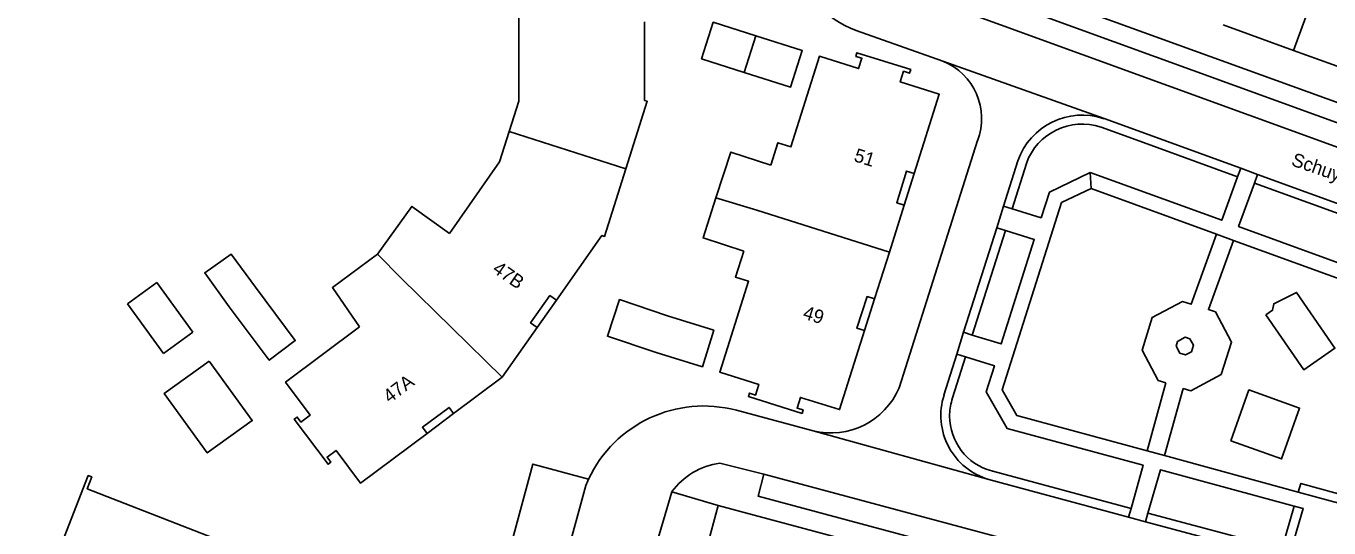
# Model space of a CAD drawing. Extents: x 194485 to 197793, y 468269 to 470822.
# Drawn here: x 197328.5 to 197443.5, y 469352.2 to 469396.5 of the extents above; entities that cross this region are included whole.
import ezdxf

# ---------------------------------------------------------------- set-up
doc = ezdxf.new("R2010")
doc.units = 0
for name, color, linetype in [('BGT begrenzing pand op maaiveld onder overbouw', 7, 'Continuous'), ('BGT grensvlak begroeid terreindeel LR', 7, 'Continuous'), ('BGT grensvlak gebouwinstallatie plus 1', 7, 'Continuous'), ('BGT grensvlak onbegroeid terreindeel', 7, 'Continuous'), ('BGT grensvlak pand deel overbouw', 7, 'Continuous'), ('BGT grensvlak pand op maaiveld', 7, 'Continuous'), ('BGT grensvlak pand op maaiveld LR', 7, 'Continuous'), ('BGT grensvlak vegetatieobject', 7, 'Continuous'), ('BGT grensvlak wegdeel', 7, 'Continuous'), ('BGT tekst huisnummerreeks', 7, 'Continuous'), ('BGT tekst openbare ruimte label weg', 7, 'Continuous')]:
    doc.layers.add(name, color=color, linetype=linetype)

msp = doc.modelspace()

# ---------------------------------------------------------------- linework, layer by layer
at = {"layer": 'BGT begrenzing pand op maaiveld onder overbouw'}
for points in [[(197406, 469380.67), (197405.33, 469380.88), (197406.21, 469383.67), (197406.88, 469383.46)], [(197373.62, 469369.88), (197373.04, 469370.29), (197374.74, 469372.69), (197375.31, 469372.29)], [(197402.5, 469369.6), (197401.83, 469369.81), (197402.72, 469372.6), (197403.38, 469372.39)], [(197363.9, 469360.53), (197363.5, 469361.08), (197365.84, 469362.83), (197366.24, 469362.29)]]:
    msp.add_lwpolyline(points, dxfattribs=at)
at = {"layer": 'BGT grensvlak begroeid terreindeel LR'}
for p, q in [((197427.42, 469359), (197429.08, 469364.98)), ((197428.95, 469358.59), (197430.6, 469364.5))]:
    msp.add_line(p, q, dxfattribs=at)
for points in [[(197429.08, 469364.98), (197428.4, 469365.21), (197426.99, 469367.88), (197427.88, 469370.76), (197430.55, 469372.16), (197431.3, 469371.93), (197433.55, 469378.1)], [(197430.6, 469364.5), (197431.28, 469364.29), (197433.95, 469365.73), (197434.87, 469368.59), (197433.45, 469371.26), (197432.83, 469371.46), (197435.05, 469377.55)]]:
    msp.add_lwpolyline(points, dxfattribs=at)
at = {"layer": 'BGT grensvlak gebouwinstallatie plus 1'}
msp.add_lwpolyline([(197392.91, 469395.6), (197389.15, 469396.8), (197388.12, 469393.58), (197391.88, 469392.38)], dxfattribs=at)
at = {"layer": 'BGT grensvlak onbegroeid terreindeel'}
for points in [[(197437.89, 469370.98), (197438.49, 469371.39), (197438.59, 469371.97), (197440.6, 469372.97), (197443.99, 469368.04), (197441.25, 469366.13), (197437.89, 469370.98)], [(197429.98, 469368.23), (197430.11, 469368.64), (197430.79, 469369.01), (197431.19, 469368.88), (197431.51, 469368.31), (197431.34, 469367.73), (197430.8, 469367.45), (197430.3, 469367.6), (197429.98, 469368.23)], [(197434.8, 469359.89), (197439.27, 469358.29), (197440.87, 469362.77), (197436.4, 469364.37), (197434.8, 469359.89)]]:
    msp.add_lwpolyline(points, dxfattribs=at)
at = {"layer": 'BGT grensvlak pand deel overbouw'}
for p, q in [((197406, 469380.67), (197406.88, 469383.46)), ((197373.62, 469369.88), (197375.31, 469372.29)), ((197402.5, 469369.6), (197403.38, 469372.39)), ((197363.9, 469360.53), (197366.24, 469362.29))]:
    msp.add_line(p, q, dxfattribs=at)
at = {"layer": 'BGT grensvlak pand op maaiveld'}
for p, q in [((197434.13, 469396.58), (197440.34, 469394.32)), ((197391.88, 469392.38), (197392.91, 469395.6)), ((197440.34, 469394.32), (197446.54, 469392.07)), ((197404.69, 469376.53), (197406, 469380.67)), ((197403.38, 469372.39), (197404.69, 469376.53)), ((197337.48, 469371.96), (197340.08, 469373.84)), ((197340.08, 469373.84), (197343.24, 469369.46)), ((197340.65, 469367.59), (197337.48, 469371.96)), ((197370.53, 469365.5), (197373.62, 469369.88)), ((197343.24, 469369.46), (197340.65, 469367.59)), ((197366.24, 469362.29), (197370.53, 469365.5))]:
    msp.add_line(p, q, dxfattribs=at)
for points in [[(197372.01, 469397.81), (197372, 469389.83), (197371.14, 469387.16)], [(197383.08, 469396.83), (197383.08, 469389.91), (197383.33, 469389.83), (197381.45, 469383.87)], [(197392.91, 469395.6), (197397, 469394.3), (197395.97, 469391.08), (197391.88, 469392.38)], [(197406.88, 469383.46), (197409.08, 469390.45), (197405.64, 469391.54), (197405.94, 469392.48), (197406.47, 469392.31), (197406.57, 469392.62), (197401.83, 469394.11), (197401.73, 469393.79), (197402.27, 469393.63), (197401.97, 469392.71), (197398.52, 469393.81), (197396, 469385.81), (197394.85, 469386.17), (197394.23, 469384.21)], [(197371.14, 469387.16), (197370.29, 469384.48), (197365.87, 469378.18)], [(197389.39, 469381.3), (197390.69, 469385.35), (197394.23, 469384.21)], [(197375.31, 469372.29), (197379.33, 469378), (197379.57, 469377.91), (197381.45, 469383.87)], [(197359.52, 469376.34), (197362.56, 469380.55), (197365.87, 469378.18)], [(197391.84, 469376.62), (197388.25, 469377.78), (197389.39, 469381.3)], [(197346.46, 469371.69), (197344.29, 469374.71), (197346.61, 469376.35), (197348.76, 469373.42)], [(197357.93, 469369.93), (197355.55, 469373.39), (197359.52, 469376.34)], [(197391.84, 469376.62), (197391.11, 469374.32), (197392.26, 469373.95), (197389.73, 469365.93), (197393.17, 469364.85), (197392.88, 469363.92), (197392.35, 469364.09), (197392.25, 469363.79), (197396.99, 469362.3), (197397.08, 469362.6), (197396.55, 469362.77), (197396.84, 469363.71), (197400.3, 469362.63), (197402.5, 469369.6)], [(197348.76, 469373.42), (197352.28, 469368.72), (197349.98, 469366.99), (197346.46, 469371.69)], [(197384.11, 469367.68), (197379.81, 469369.11), (197380.88, 469372.34), (197385.12, 469370.91)], [(197357.93, 469369.93), (197351.42, 469365.06), (197353.59, 469362.13), (197352.78, 469361.53), (197352.45, 469361.98), (197352.19, 469361.79), (197355.17, 469357.81), (197355.42, 469358), (197355.09, 469358.45), (197355.88, 469359.04), (197358.04, 469356.13), (197363.9, 469360.53)], [(197385.12, 469370.91), (197389.2, 469369.64), (197388.2, 469366.41), (197384.11, 469367.68)], [(197344.68, 469366.92), (197340.72, 469364.06), (197344.52, 469358.81), (197348.48, 469361.67), (197344.68, 469366.92)], [(197327.37, 469339.73), (197334.02, 469356.82), (197334.32, 469356.7), (197333.93, 469355.65), (197354, 469347.81)]]:
    msp.add_lwpolyline(points, dxfattribs=at)
at = {"layer": 'BGT grensvlak pand op maaiveld LR'}
for p, q in [((197440.34, 469394.32), (197442.94, 469401.48)), ((197371.14, 469387.16), (197381.45, 469383.87)), ((197392.98, 469380.24), (197389.39, 469381.3)), ((197392.98, 469380.24), (197404.69, 469376.53)), ((197361.66, 469374.21), (197359.52, 469376.34)), ((197361.66, 469374.21), (197370.53, 469365.5))]:
    msp.add_line(p, q, dxfattribs=at)
at = {"layer": 'BGT grensvlak vegetatieobject'}
for p, q in [((197416.77, 469384.34), (197415.53, 469380.35)), ((197414.92, 469378.44), (197412, 469369.21))]:
    msp.add_line(p, q, dxfattribs=at)
for points in [[(197435.4, 469383.17), (197426.45, 469386.42), (197423.36, 469387.55)], [(197436.89, 469382.62), (197448.65, 469378.34), (197447.2, 469374.53)], [(197446.73, 469373.3), (197446.45, 469372.55), (197452.05, 469370.51), (197446.99, 469354.48), (197440.99, 469356.12), (197440.76, 469355.35)], [(197411.41, 469367.29), (197410.26, 469363.66), (197410.2, 469363.47)], [(197426.01, 469353.91), (197413.81, 469357.19), (197413.76, 469357.21), (197413.71, 469357.22)], [(197427.5, 469353.51), (197439.31, 469350.35), (197440.4, 469354.12)]]:
    msp.add_lwpolyline(points, dxfattribs=at)
for centre, radius, start, end in [((197421.7, 469382.59), 5.23, 71.4953, 160.4531), ((197415.01, 469362.06), 5.01, 163.6419, 180.007), ((197415.01, 469362.06), 5.01, 179.9672, 254.9568)]:
    msp.add_arc(centre, radius, start, end, dxfattribs=at)
at = {"layer": 'BGT grensvlak wegdeel'}
for p, q in [((197408.26, 469402.79), (197489.28, 469373.3)), ((197407.65, 469401.22), (197488.76, 469371.71)), ((197401.76, 469396.08), (197409.4, 469393.36)), ((197423.62, 469388.3), (197409.4, 469393.36)), ((197435.68, 469383.92), (197423.62, 469388.3)), ((197412.45, 469386.36), (197405.55, 469364.55)), ((197416.01, 469384.58), (197414.76, 469380.59)), ((197435.4, 469383.17), (197435.68, 469383.92)), ((197437.17, 469383.38), (197435.68, 469383.92)), ((197422.41, 469383.55), (197422.49, 469382.13)), ((197436.89, 469382.62), (197437.17, 469383.38)), ((197449.68, 469378.82), (197437.17, 469383.38)), ((197433.55, 469378.1), (197422.49, 469382.13)), ((197414.76, 469380.59), (197414.16, 469378.68)), ((197414.76, 469380.59), (197415.53, 469380.35)), ((197414.16, 469378.68), (197411.23, 469369.45)), ((197414.16, 469378.68), (197414.92, 469378.44)), ((197435.05, 469377.55), (197433.55, 469378.1)), ((197435.05, 469377.55), (197446.73, 469373.3)), ((197411.23, 469369.45), (197410.64, 469367.52)), ((197412, 469369.21), (197411.23, 469369.45)), ((197409.5, 469363.91), (197410.64, 469367.52)), ((197411.41, 469367.29), (197410.64, 469367.52)), ((197391.19, 469362.57), (197397.97, 469360.75)), ((197397.97, 469360.75), (197413.45, 469356.46)), ((197427.42, 469359), (197428.95, 469358.59)), ((197440.76, 469355.35), (197428.95, 469358.59)), ((197393.61, 469356.95), (197389.72, 469357.9)), ((197425.79, 469353.14), (197413.45, 469356.46)), ((197376.08, 469349.21), (197377.9, 469355.93)), ((197385.5, 469355.39), (197380.3, 469337.78)), ((197389.59, 469354.18), (197385.5, 469355.39)), ((197447.52, 469353.5), (197440.76, 469355.35)), ((197388.11, 469348.76), (197389.59, 469354.18)), ((197425.79, 469353.14), (197426.01, 469353.91)), ((197425.79, 469353.14), (197427.28, 469352.74)), ((197427.5, 469353.51), (197427.28, 469352.74)), ((197427.28, 469352.74), (197439.86, 469349.38))]:
    msp.add_line(p, q, dxfattribs=at)
for points in [[(197488.76, 469371.71), (197488.14, 469369.82), (197406.96, 469399.35), (197407.65, 469401.22)], [(197415.53, 469380.35), (197418.07, 469379.55), (197418.8, 469381.82), (197422.41, 469383.55)], [(197422.41, 469383.55), (197434, 469379.33), (197435.4, 469383.17)], [(197447.2, 469374.53), (197435.49, 469378.79), (197436.89, 469382.62)], [(197422.49, 469382.13), (197419.88, 469380.9), (197414.64, 469364.37), (197415.93, 469362.1), (197427.42, 469359)], [(197414.92, 469378.44), (197417.46, 469377.63), (197414.56, 469368.43), (197412, 469369.21)], [(197426.01, 469353.91), (197427.07, 469357.73), (197415.07, 469360.98), (197413.23, 469364.2), (197413.95, 469366.5), (197411.41, 469367.29)], [(197378.15, 469356.49), (197373.24, 469357.82), (197371.26, 469350.52), (197376.08, 469349.21)], [(197440.4, 469354.12), (197428.61, 469357.33), (197427.5, 469353.51)], [(197476.42, 469332.63), (197393.1, 469355.01), (197393.61, 469356.95)], [(197476.42, 469332.63), (197477, 469334.55), (197393.61, 469356.95)], [(197475.89, 469331.02), (197392.76, 469353.33), (197389.59, 469354.18)], [(197439.86, 469349.38), (197441.18, 469353.91), (197440.4, 469354.12)]]:
    msp.add_lwpolyline(points, dxfattribs=at)
for centre, radius, start, end in [((197404.86, 469404.5), 8.97, 193.8929, 249.8345), ((197407.38, 469388.31), 5.44, 338.9126, 68.2088), ((197421.7, 469382.58), 6.03, 71.4141, 160.6334), ((197399.52, 469367.12), 6.55, 256.2649, 336.9014), ((197388.3, 469351.75), 11.2, 75.024, 154.9573), ((197415.13, 469362.12), 5.9, 162.3756, 253.4959), ((197390.6, 469351.63), 6.34, 97.9417, 143.5537), ((197388.15, 469351.81), 11.04, 154.9236, 158.0867)]:
    msp.add_arc(centre, radius, start, end, dxfattribs=at)

# ---------------------------------------------------------------- texts
at = {"layer": 'BGT tekst huisnummerreeks'}
for s, rotation, p in [('51', 342.5, (197401.48, 469384.57)), ('47B', 325, (197369.59, 469374.83)), ('49', 342.5, (197396.98, 469370.69)), ('47A', 36.9, (197360.6, 469363.15))]:
    msp.add_text(s, height=1.2, rotation=rotation, dxfattribs=at).set_placement(p)
at = {"layer": 'BGT tekst openbare ruimte label weg'}
msp.add_text('Schuylenhof', height=1.2, rotation=341, dxfattribs=at).set_placement((197440.07, 469384.19))

doc.saveas('drawing.dxf')
